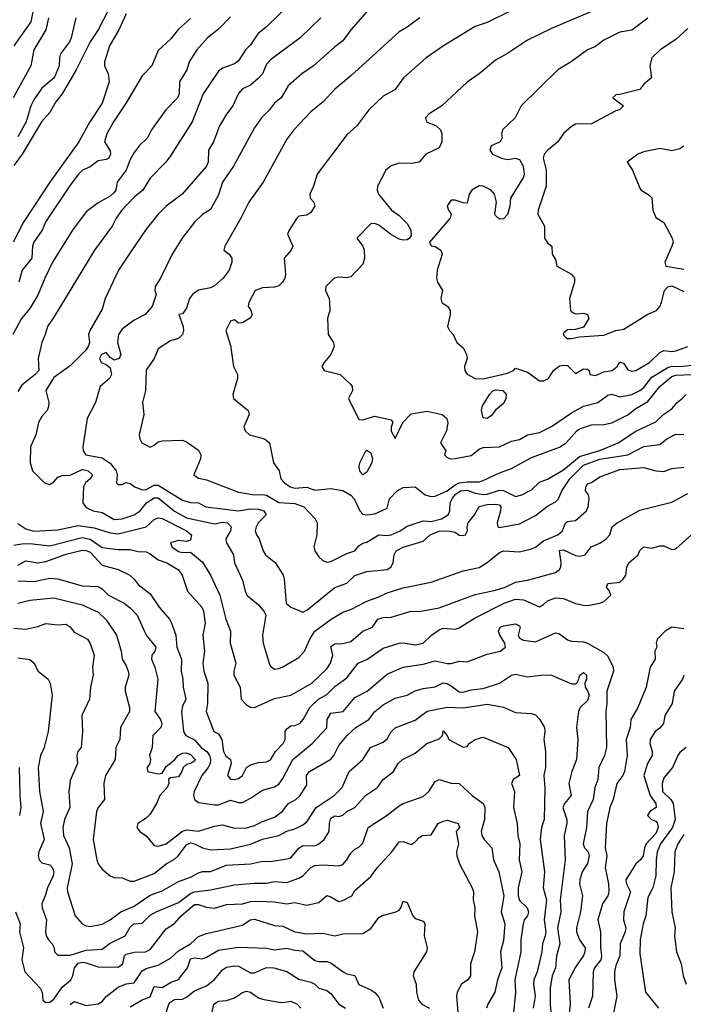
# Model space of a CAD drawing. Header units: metres. Extents: x -46681 to -43747, y -240911 to -237677.
# Tile 612 of 656: x -45547 to -45464, y -239416 to -239293. Entities that reach past the tile are written whole.
import ezdxf

# ---------------------------------------------------------------- set-up
doc = ezdxf.new("R2010")
doc.units = ezdxf.units.M
doc.layers.add('CONTOUR_INDEX', color=1, linetype='Continuous')
doc.layers.add('CONTOUR_INTER', color=3, linetype='Continuous')

msp = doc.modelspace()

# ---------------------------------------------------------------- linework, layer by layer
at = {"layer": 'CONTOUR_INDEX'}
for points, elevation in [([(-45511.38, -239289.52), (-45516.1, -239294.18), (-45517.21, -239295.02), (-45518.1, -239296.39), (-45518.74, -239297.02), (-45519.6, -239298.41), (-45520.1, -239298.76), (-45521.6, -239299.31), (-45522.1, -239299.67), (-45523.99, -239302.52), (-45525.4, -239306.02), (-45528.1, -239310.25), (-45528.68, -239311.02), (-45530.6, -239313.02), (-45531.54, -239314.52), (-45532.6, -239315.4), (-45534.14, -239317.02), (-45534.85, -239318.02), (-45535.35, -239319.02), (-45537.55, -239322.02), (-45542.6, -239330.38), (-45543.42, -239331.52), (-45543.68, -239332.52), (-45544.12, -239333.52), (-45544.55, -239335.52), (-45544.49, -239337.02), (-45544.93, -239337.52), (-45546.6, -239338.85), (-45547.1, -239339.65)], 90), ([(-45475.6, -239292.25), (-45480.6, -239294.35), (-45483.6, -239295.83), (-45486.1, -239297.5), (-45487.6, -239298.31), (-45489.6, -239300.02), (-45491.1, -239301.08), (-45494.28, -239304.02), (-45495.84, -239305.02), (-45496.29, -239305.52), (-45496.16, -239306.02), (-45494.99, -239306.52), (-45494.45, -239307.02), (-45494.27, -239307.52), (-45494.26, -239308.52), (-45494.6, -239309.25), (-45496.28, -239310.02), (-45497.1, -239311.03), (-45498.1, -239311.2), (-45499.6, -239311.15), (-45500.6, -239311.49), (-45501.25, -239312.02), (-45502.28, -239314.02), (-45502.34, -239314.52), (-45502.17, -239315.02), (-45500.56, -239317.02), (-45499.6, -239317.69), (-45498.6, -239318.68), (-45498.15, -239319.52), (-45498.1, -239320.17), (-45498.31, -239320.52), (-45498.6, -239320.71), (-45499.1, -239320.77), (-45499.6, -239320.63), (-45500.65, -239320.02), (-45502.1, -239318.89), (-45502.6, -239318.68), (-45503.1, -239318.74), (-45504.86, -239320.52), (-45504.1, -239321.52), (-45503.96, -239322.02), (-45503.92, -239323.02), (-45504.1, -239323.77), (-45505.6, -239325.32), (-45506.1, -239325.47), (-45507.1, -239325.39), (-45507.67, -239325.52), (-45508.71, -239326.52), (-45508.78, -239327.02), (-45508.3, -239328.02), (-45508.25, -239328.52), (-45508.23, -239329.52), (-45508.53, -239330.52), (-45508.43, -239332.52), (-45507.78, -239333.52), (-45507.67, -239334.02), (-45508.11, -239335.02), (-45508.95, -239336.02), (-45509.21, -239336.52), (-45508.94, -239337.02), (-45506.92, -239337.52), (-45505.6, -239338.78), (-45505.43, -239339.02), (-45505.41, -239339.52), (-45505.88, -239340.52), (-45504.6, -239343.11), (-45504.1, -239343.15), (-45502.6, -239342.72), (-45500.6, -239343.15), (-45500.36, -239343.52), (-45500.57, -239344.02), (-45500.6, -239344.57), (-45500.1, -239345.5), (-45499.12, -239343.52), (-45498.1, -239342.4), (-45496.1, -239342.09), (-45494.21, -239342.52), (-45493.63, -239343.02), (-45493.53, -239343.52), (-45493.7, -239344.52), (-45494.45, -239346.02), (-45493.79, -239347.02), (-45493.92, -239347.52), (-45493.6, -239347.85), (-45493.2, -239348.02), (-45492.6, -239347.99), (-45490.6, -239347.6), (-45489.6, -239346.83), (-45489.1, -239346.63), (-45487.1, -239346.54), (-45485.6, -239345.84), (-45484.6, -239345.61), (-45483.6, -239345.05), (-45482.1, -239344.74), (-45480.6, -239344.01), (-45478.1, -239342.31), (-45476.6, -239341.46), (-45474.83, -239341.02), (-45473.6, -239340.11), (-45473.1, -239339.98), (-45472.1, -239340.28), (-45470.6, -239340.01), (-45469.6, -239339.52), (-45469.1, -239339.12), (-45468.1, -239337.85), (-45466.1, -239336.63), (-45465.6, -239336.48), (-45464.49, -239336.52), (-45460.6, -239336.01)], 85), ([(-45539.89, -239293.02), (-45540.47, -239295.52), (-45540.67, -239296.02), (-45541.78, -239297.52), (-45541.92, -239298.02), (-45541.97, -239299.02), (-45542.57, -239300.52), (-45544.1, -239301.79), (-45545.1, -239303.25), (-45545.47, -239304.02), (-45546.06, -239306.02), (-45547.1, -239307.88)], 95), ([(-45487.87, -239339.52), (-45487.6, -239339.41), (-45486.66, -239339.52), (-45486.24, -239340.02), (-45486.31, -239340.52), (-45486.6, -239341.13), (-45487.6, -239341.96), (-45488.1, -239342.62), (-45488.6, -239342.99), (-45489.1, -239342.93), (-45489.32, -239342.02), (-45489.23, -239341.52), (-45488.31, -239340.02), (-45487.87, -239339.52)], 85), ([(-45547.1, -239356.1), (-45546.1, -239356.76), (-45545.1, -239357.07), (-45542.1, -239356.88), (-45539.6, -239356.35), (-45537.6, -239356.62), (-45535.6, -239357.26), (-45534.6, -239357.37), (-45531.1, -239356.53), (-45530.1, -239355.59), (-45529.6, -239355.39), (-45529.1, -239355.49), (-45526.08, -239357.02), (-45525.48, -239357.52), (-45525.6, -239358.18), (-45526.1, -239358.33), (-45527.1, -239358.23), (-45528.09, -239358.52), (-45527.91, -239359.02), (-45527.1, -239359.59), (-45526.6, -239359.72), (-45525.6, -239359.69), (-45524.1, -239360.92), (-45523.1, -239362.52), (-45521.94, -239365.02), (-45521.18, -239368.02), (-45520.6, -239369.52), (-45520.65, -239371.02), (-45519.92, -239373.52), (-45520.18, -239374.52), (-45520.17, -239375.02), (-45519.41, -239376.52), (-45519.26, -239378.02), (-45518.6, -239378.69), (-45518.1, -239378.98), (-45517.6, -239379.04), (-45515.1, -239377.93), (-45513.1, -239377.52), (-45510.46, -239376.02), (-45508.6, -239374.23), (-45508.13, -239373.52), (-45507.84, -239372.52), (-45508.1, -239371.44), (-45507.6, -239371.08), (-45506.6, -239371.07), (-45505.6, -239370.79), (-45504.12, -239369.52), (-45502.91, -239369.02), (-45502.26, -239368.02), (-45501.6, -239367.82), (-45500.6, -239367.79), (-45498.1, -239367.04), (-45497.1, -239367.07), (-45494.6, -239366.6), (-45490.1, -239364.94), (-45487.6, -239364.41), (-45486.37, -239364.02), (-45485.1, -239363.43), (-45483.6, -239363.17), (-45480.1, -239362.19), (-45479.6, -239361.83), (-45479.45, -239361.52), (-45479.4, -239361.02), (-45479.6, -239359.46), (-45479.1, -239359.36), (-45477.6, -239360.07), (-45477.1, -239360.16), (-45476.39, -239360.02), (-45475.66, -239359.02), (-45474.6, -239358.55), (-45473.81, -239358.02), (-45473.32, -239357.52), (-45473.04, -239356.52), (-45472.41, -239356.02), (-45469.6, -239354.44), (-45465.6, -239353.42), (-45463.6, -239352.36)], 90), ([(-45547.6, -239369.13), (-45546.1, -239369.27), (-45544.6, -239368.95), (-45543.6, -239368.57), (-45542.1, -239368.74), (-45541.1, -239368.65), (-45540.6, -239368.97), (-45540.1, -239369.65), (-45538.44, -239370.52), (-45538.1, -239371.07), (-45537.6, -239372.52), (-45537.81, -239374.02), (-45537.71, -239375.02), (-45538.05, -239376.52), (-45538.16, -239378.02), (-45539.14, -239380.02), (-45539.04, -239382.02), (-45539.21, -239384.02), (-45539.61, -239384.52), (-45539.77, -239385.02), (-45539.67, -239386.02), (-45540.6, -239388.15), (-45540.74, -239389.52), (-45540.62, -239391.52), (-45541.29, -239393.02), (-45541.51, -239394.02), (-45541.42, -239395.02), (-45540.7, -239396.52), (-45540.33, -239398.52), (-45540.94, -239401.52), (-45540.91, -239402.02), (-45539.95, -239405.02), (-45539.1, -239406.02), (-45538.6, -239406.28), (-45538.1, -239406.36), (-45536.6, -239406.06), (-45535.6, -239405.52), (-45534.26, -239404.52), (-45532.6, -239403.81), (-45530.6, -239402.46), (-45529.1, -239401.9), (-45527.1, -239400.74), (-45525.6, -239400.19), (-45524.6, -239399.64), (-45524.1, -239399.49), (-45523.1, -239399.47), (-45521.1, -239398.72), (-45518.1, -239398.53), (-45516.6, -239398.2), (-45515.6, -239398.25), (-45513.6, -239397.91), (-45513.1, -239397.77), (-45512.1, -239396.58), (-45511.6, -239396.26), (-45510.1, -239396.3), (-45509.6, -239396.06), (-45508.94, -239395.52), (-45508.32, -239394.52), (-45508.27, -239393.52), (-45508.1, -239392.86), (-45507.6, -239392.56), (-45507.1, -239392.63), (-45506.6, -239392.46), (-45506.1, -239392.01), (-45505.1, -239391.49), (-45503.79, -239390.02), (-45502.27, -239389.02), (-45501.56, -239388.02), (-45500.31, -239387.02), (-45499.69, -239386.02), (-45499.17, -239385.52), (-45497.6, -239384.74), (-45496.14, -239383.52), (-45494.6, -239382.93), (-45494.18, -239382.52), (-45494.1, -239381.93), (-45493.6, -239382.53), (-45493.41, -239383.02), (-45491.6, -239383.98), (-45491.1, -239383.9), (-45490.87, -239383.52), (-45490.1, -239383.02), (-45489.1, -239382.72), (-45486, -239384.02), (-45484.99, -239385.52), (-45484.6, -239387.52), (-45485.39, -239388.02), (-45485.6, -239388.52), (-45485.22, -239389.52), (-45485.34, -239391.52), (-45484.88, -239393.52), (-45484.8, -239395.02), (-45484.56, -239396.02), (-45484.63, -239398.02), (-45484.3, -239399.52), (-45484.76, -239401.52), (-45484.77, -239402.52), (-45484.6, -239403.09), (-45483.64, -239404.02), (-45483.48, -239404.52), (-45483.6, -239405), (-45483.99, -239405.52), (-45484.13, -239406.02), (-45484.44, -239408.02), (-45484.44, -239409.52), (-45485.17, -239413.02), (-45485.1, -239414.52), (-45485.38, -239417.52)], 95), ([(-45464.1, -239375.02), (-45464.29, -239375.52), (-45465.32, -239377.02), (-45465.58, -239378.52), (-45466.49, -239380.02), (-45466.65, -239381.02), (-45467.1, -239381.62), (-45467.7, -239382.02), (-45468.31, -239383.02), (-45468.36, -239383.52), (-45468.05, -239384.52), (-45468.04, -239385.02), (-45468.66, -239386.02), (-45469.09, -239387.52), (-45468.3, -239390.02), (-45467.61, -239391.02), (-45467.56, -239391.52), (-45468.35, -239392.02), (-45468.63, -239392.52), (-45468.16, -239393.02), (-45467.6, -239393.23), (-45467.38, -239393.52), (-45467.3, -239394.02), (-45467.6, -239394.74), (-45468.8, -239396.02), (-45469.02, -239396.52), (-45469.17, -239397.52), (-45469.51, -239398.02), (-45470.1, -239398.52), (-45471.32, -239400.52), (-45471.26, -239401.02), (-45470.74, -239402.02), (-45471.58, -239404.52), (-45471.65, -239405.52), (-45471.36, -239406.52), (-45471.44, -239407.02), (-45472.03, -239408.52), (-45472.07, -239410.02), (-45472.6, -239411.21), (-45472.76, -239412.02), (-45472.77, -239413.02), (-45472.47, -239415.02), (-45472.98, -239417.52)], 90), ([(-45528.6, -239417.06), (-45528.29, -239416.02), (-45528.1, -239415.78), (-45527.6, -239415.47), (-45526.6, -239415.4), (-45526.1, -239415.18), (-45525.1, -239414.36), (-45523.6, -239413.73), (-45522.6, -239412.94), (-45521.6, -239411.74), (-45521.1, -239411.41), (-45520.1, -239411.25), (-45519.6, -239411.29), (-45518.1, -239412.11), (-45517.6, -239412.14), (-45516.1, -239411.47), (-45515.21, -239411.52), (-45513.6, -239411.95), (-45512.1, -239412.91), (-45510.6, -239413.29), (-45510.1, -239413.55), (-45509.58, -239414.02), (-45508.6, -239414.34), (-45508.1, -239414.7), (-45507.1, -239416.04), (-45506.28, -239416.52)], 100)]:
    msp.add_lwpolyline(points, dxfattribs=dict(at, elevation=elevation))
at = {"layer": 'CONTOUR_INTER'}
for points, elevation in [([(-45545.06, -239291.52), (-45545.47, -239293.52), (-45547.6, -239296.52)], 97), ([(-45535.81, -239292.02), (-45537.1, -239294.52), (-45538.1, -239296.03), (-45539.83, -239299.52), (-45541.58, -239302.52), (-45542.35, -239303.52), (-45543.1, -239304.85), (-45544.15, -239306.02), (-45546.55, -239310.02), (-45547.6, -239311.47)], 94), ([(-45502.93, -239291.52), (-45505.6, -239294.52), (-45506.6, -239295.91), (-45507.6, -239296.65), (-45510.27, -239299.02), (-45511.72, -239300.02), (-45513.4, -239301.52), (-45514.31, -239303.02), (-45515.1, -239303.67), (-45515.74, -239304.52), (-45516.74, -239305.52), (-45517.6, -239306.74), (-45520.25, -239311.52), (-45521.59, -239313.52), (-45522.1, -239315.13), (-45523.1, -239316.95), (-45524.1, -239317.58), (-45525.08, -239318.52), (-45526.63, -239320.52), (-45527.86, -239322.52), (-45529.32, -239325.52), (-45530, -239326.52), (-45530.02, -239327.02), (-45529.87, -239327.52), (-45530.36, -239329.02), (-45531.25, -239330.02), (-45532.6, -239330.75), (-45534.1, -239331.86), (-45534.58, -239332.52), (-45534.7, -239333.52), (-45534.29, -239335.02), (-45534.48, -239335.52), (-45535.1, -239335.74), (-45535.6, -239335.38), (-45536.1, -239334.76), (-45536.69, -239335.02), (-45536.94, -239335.52), (-45536.74, -239336.02), (-45536.1, -239336.27), (-45535.6, -239336.68), (-45535.44, -239337.52), (-45535.69, -239338.02), (-45536.85, -239339.02), (-45537.42, -239341.02), (-45538.47, -239343.02), (-45539, -239346.52), (-45538.98, -239347.02), (-45538.64, -239347.52), (-45536.6, -239347.92), (-45535.6, -239348.57), (-45534.86, -239349.52), (-45534.72, -239350.02), (-45534.79, -239351.02), (-45534.6, -239351.25), (-45534.1, -239351.22), (-45533.6, -239350.99), (-45533.1, -239351.1), (-45532.54, -239351.52), (-45531.6, -239351.91), (-45531.1, -239351.86), (-45530.1, -239351.3), (-45529.6, -239351.31), (-45526.6, -239353.2), (-45525.6, -239353.49), (-45524.6, -239353.53), (-45523.66, -239354.02), (-45519.6, -239354.5), (-45518.1, -239354.26), (-45517.1, -239354.32), (-45516.43, -239354.52), (-45516.14, -239355.02), (-45517.1, -239355.98), (-45517.41, -239356.52), (-45517.53, -239357.02), (-45517.36, -239357.52), (-45517.04, -239358.02), (-45516.54, -239359.52), (-45516.24, -239360.02), (-45514.99, -239361.02), (-45514.06, -239362.52), (-45513.9, -239363.02), (-45513.65, -239366.02), (-45513.1, -239366.53), (-45511.6, -239367.17), (-45511.1, -239366.92), (-45507.6, -239364.08), (-45506.1, -239363.53), (-45505.1, -239362.58), (-45503.6, -239362.08), (-45501.1, -239361.82), (-45500.64, -239361.52), (-45500.33, -239361.02), (-45500.22, -239360.02), (-45499.94, -239359.52), (-45499.1, -239359.06), (-45496.6, -239358.31), (-45495.73, -239357.52), (-45494.6, -239357.06), (-45493.58, -239357.02), (-45492.6, -239357.18), (-45492.1, -239357.53), (-45491.6, -239357.61), (-45491.32, -239357.52), (-45491.05, -239357.02), (-45491.11, -239356.52), (-45490.99, -239356.02), (-45490.21, -239355.02), (-45489.6, -239353.98), (-45488.6, -239353.74), (-45487.6, -239353.67), (-45487.1, -239353.77), (-45486.93, -239354.02), (-45486.95, -239354.52), (-45487.37, -239356.02), (-45487.28, -239356.52), (-45487.1, -239356.6), (-45484.6, -239356.13), (-45482.6, -239355.1), (-45481.1, -239353.92), (-45480.1, -239353.4), (-45479.75, -239353.02), (-45479.32, -239352.02), (-45478.33, -239350.52), (-45476.6, -239348.84), (-45474.6, -239348.09), (-45471.1, -239347.52), (-45469.1, -239346.48), (-45467.1, -239346.23), (-45466.23, -239345.52), (-45465.1, -239344.94), (-45464.1, -239345.01)], 88), ([(-45485.6, -239292.14), (-45488.6, -239293.6), (-45490.1, -239294.1), (-45494.08, -239296.52), (-45496.21, -239298.02), (-45499.05, -239300.52), (-45500.14, -239302.02), (-45501.6, -239302.8), (-45503.35, -239304.52), (-45504.87, -239306.52), (-45506.1, -239307.61), (-45509.81, -239312.52), (-45510.26, -239314.02), (-45510.72, -239315.02), (-45510.67, -239315.52), (-45510.21, -239316.02), (-45510.1, -239316.52), (-45510.6, -239317.31), (-45511.1, -239317.63), (-45512.1, -239317.79), (-45512.33, -239318.02), (-45513.31, -239319.52), (-45513.49, -239320.02), (-45512.83, -239321.52), (-45513.03, -239322.02), (-45513.93, -239323.02), (-45513.76, -239325.02), (-45513.85, -239325.52), (-45514.12, -239326.02), (-45514.6, -239326.44), (-45515.1, -239326.63), (-45516.6, -239326.71), (-45517.54, -239327.02), (-45518.32, -239328.52), (-45518.41, -239329.02), (-45518.1, -239329.39), (-45517.91, -239330.02), (-45518.1, -239330.45), (-45519.1, -239331.09), (-45519.6, -239331.11), (-45520.1, -239330.68), (-45520.6, -239330.87), (-45521.17, -239332.02), (-45520.6, -239333.88), (-45520.21, -239336.52), (-45519.72, -239337.52), (-45519.73, -239338.02), (-45520.31, -239340.02), (-45520.25, -239340.52), (-45518.4, -239342.02), (-45518.27, -239342.52), (-45518.94, -239344.02), (-45518.76, -239344.52), (-45518.22, -239345.02), (-45516.35, -239345.52), (-45515.76, -239346.02), (-45515.23, -239348.52), (-45514.53, -239349.52), (-45514.33, -239350.52), (-45513.88, -239351.02), (-45513.18, -239351.52), (-45512.6, -239351.7), (-45511.1, -239351.58), (-45510.1, -239351.95), (-45508.1, -239351.72), (-45506.6, -239351.98), (-45505.6, -239352.55), (-45505.21, -239353.02), (-45504.48, -239354.52), (-45504.1, -239354.94), (-45503.6, -239355.01), (-45502.6, -239354.9), (-45501.1, -239354.17), (-45500.81, -239353.02), (-45499.82, -239352.02), (-45499.1, -239351.61), (-45497.6, -239351.51), (-45496.33, -239352.52), (-45495.6, -239352.71), (-45495.1, -239352.68), (-45493.6, -239352.04), (-45492.6, -239351.26), (-45492.1, -239351.04), (-45491.1, -239350.89), (-45489.6, -239350.88), (-45489.1, -239350.74), (-45487.1, -239349.79), (-45485.6, -239349.25), (-45483.1, -239347.88), (-45479.6, -239346.57), (-45478.79, -239346.02), (-45477.44, -239344.52), (-45477.1, -239344.3), (-45475.6, -239343.79), (-45474.1, -239343.74), (-45473.1, -239343.54), (-45471.1, -239342.54), (-45470.1, -239341.77), (-45468.6, -239340.89), (-45467.12, -239339.02), (-45465.6, -239337.75), (-45465.1, -239337.58), (-45463.1, -239337.52)], 86), ([(-45520.6, -239292.91), (-45522.1, -239294.46), (-45523.48, -239295.52), (-45524.78, -239297.02), (-45525.77, -239298.52), (-45526.03, -239299.52), (-45526.95, -239301.02), (-45527.02, -239302.52), (-45527.21, -239303.02), (-45528.66, -239304.52), (-45530.45, -239307.02), (-45530.94, -239308.02), (-45531.99, -239309.02), (-45532.6, -239309.82), (-45533.1, -239310.72), (-45533.6, -239312.02), (-45534.73, -239313.52), (-45534.9, -239314.52), (-45535.1, -239314.81), (-45535.6, -239315.29), (-45537.1, -239316.09), (-45538.6, -239317.25), (-45540.29, -239319.52), (-45542.78, -239323.52), (-45543.75, -239325.52), (-45544.6, -239327.64), (-45545.6, -239329.28), (-45546.64, -239330.52), (-45547.73, -239332.52)], 91), ([(-45533.62, -239292.52), (-45534.53, -239294.52), (-45535.68, -239296.52), (-45536.31, -239298.52), (-45536.29, -239299.02), (-45535.86, -239300.02), (-45535.74, -239301.02), (-45536.6, -239303.67), (-45538.13, -239306.02), (-45539.52, -239308.52), (-45543.1, -239313.55), (-45546.4, -239318.52), (-45547.69, -239321.02)], 93), ([(-45543.27, -239293.02), (-45543.63, -239294.52), (-45545.1, -239297.02), (-45545.5, -239299.02), (-45547.69, -239303.02)], 96), ([(-45525.6, -239293.13), (-45527.1, -239294.44), (-45528.1, -239295.68), (-45529.6, -239297.13), (-45530.42, -239299.02), (-45531.6, -239300.29), (-45533.6, -239303.62), (-45535.2, -239306.02), (-45536.02, -239307.52), (-45536.31, -239308.52), (-45535.6, -239309.62), (-45535.55, -239310.02), (-45535.76, -239310.52), (-45536.1, -239310.7), (-45537.1, -239310.87), (-45538.1, -239311.63), (-45539.03, -239312.02), (-45539.56, -239312.52), (-45540.6, -239313.91), (-45543.6, -239318.44), (-45544.06, -239319.52), (-45545.09, -239321.02), (-45545.29, -239321.52), (-45545.38, -239323.02), (-45546.56, -239324.52), (-45546.96, -239326.02)], 92), ([(-45509.35, -239293.02), (-45511.93, -239295.52), (-45515.6, -239298.26), (-45516.1, -239298.82), (-45516.62, -239300.02), (-45517.1, -239300.58), (-45518.1, -239301.45), (-45519.1, -239301.9), (-45519.6, -239302.47), (-45520.3, -239304.02), (-45521.1, -239305.04), (-45521.98, -239306.52), (-45522.71, -239308.52), (-45523.36, -239309.52), (-45523.4, -239311.02), (-45523.61, -239311.52), (-45526.62, -239315.02), (-45528.6, -239316.52), (-45529.63, -239317.52), (-45531.1, -239319.41), (-45533.24, -239322.52), (-45534.55, -239324.52), (-45536.24, -239328.02), (-45536.6, -239329.38), (-45538.15, -239332.02), (-45538.31, -239332.52), (-45538.19, -239333.52), (-45538.36, -239334.02), (-45538.69, -239334.52), (-45540.6, -239336.44), (-45542.6, -239337.9), (-45543.63, -239339.52), (-45543.23, -239341.02), (-45543.27, -239341.52), (-45543.43, -239342.02), (-45544.1, -239342.76), (-45544.52, -239343.52), (-45544.87, -239345.02), (-45545.54, -239346.52), (-45545.56, -239348.52), (-45545.28, -239349.52), (-45543.77, -239351.02), (-45543.1, -239351.24), (-45542.6, -239350.89), (-45542.1, -239350.32), (-45541.6, -239350.1), (-45540.6, -239350.07), (-45539.1, -239349.35), (-45538.34, -239349.52), (-45537.81, -239350.02), (-45538.08, -239350.52), (-45538.66, -239351.02), (-45538.93, -239351.52), (-45539.01, -239353.52), (-45538.6, -239354.1), (-45537.73, -239354.52), (-45536.6, -239354.72), (-45535.1, -239355.6), (-45534.1, -239355.53), (-45532.6, -239355.01), (-45531.86, -239354.52), (-45531.09, -239353.52), (-45530.1, -239352.91), (-45529.6, -239352.91), (-45527.6, -239354.54), (-45526.1, -239355.4), (-45522.6, -239356.15), (-45521.6, -239355.94), (-45520.98, -239356.02), (-45520.51, -239356.52), (-45520.6, -239357.02), (-45521.18, -239358.02), (-45521.1, -239358.52), (-45520.25, -239360.02), (-45520.09, -239361.02), (-45519.1, -239363.18), (-45518.78, -239364.52), (-45518.56, -239365.02), (-45517.1, -239366.23), (-45516.46, -239367.02), (-45516.22, -239367.52), (-45516.6, -239370.02), (-45516.55, -239371.02), (-45515.8, -239373.52), (-45515.6, -239373.87), (-45515.1, -239374.24), (-45514.6, -239374.19), (-45514.1, -239373.97), (-45512.1, -239372.79), (-45511.37, -239372.02), (-45510.73, -239370.52), (-45510.1, -239369.51), (-45508.06, -239368.02), (-45506.6, -239367.17), (-45505.6, -239366.8), (-45503.6, -239365.77), (-45502.1, -239365.26), (-45501.1, -239364.72), (-45499.1, -239364.13), (-45495.6, -239363.42), (-45491.6, -239362.01), (-45489.6, -239361.58), (-45488.6, -239360.96), (-45487.1, -239359.72), (-45486.6, -239359.5), (-45484.6, -239359.61), (-45483.1, -239359.27), (-45482.6, -239359.04), (-45481.6, -239358.24), (-45479.83, -239357.52), (-45479.24, -239357.02), (-45478.86, -239356.02), (-45478.6, -239355.83), (-45477.6, -239355.7), (-45476.25, -239354.52), (-45476.02, -239354.02), (-45475.91, -239353.02), (-45476.01, -239352.52), (-45476.38, -239352.02), (-45476.33, -239351.52), (-45476.1, -239351.13), (-45475.6, -239350.97), (-45474.6, -239350.29), (-45472.1, -239349.38), (-45469.1, -239349.12), (-45467.6, -239349.54), (-45466.6, -239349.59), (-45465.6, -239349.22), (-45464.1, -239349.05)], 89), ([(-45497, -239293.02), (-45498.6, -239294.19), (-45499.6, -239294.77), (-45505.6, -239300.28), (-45507.6, -239301.94), (-45509.07, -239303.52), (-45510.6, -239304.74), (-45512.7, -239307.02), (-45513.6, -239308.16), (-45516.53, -239313.52), (-45518.3, -239316.02), (-45519.3, -239318.02), (-45521.3, -239321.52), (-45521.45, -239322.02), (-45520.79, -239322.52), (-45520.44, -239323.02), (-45520.44, -239323.52), (-45520.77, -239324.52), (-45521.5, -239325.52), (-45522.6, -239326.44), (-45523.1, -239326.71), (-45524.6, -239326.99), (-45525.35, -239327.52), (-45525.7, -239328.02), (-45526.1, -239329.24), (-45526.6, -239329.93), (-45527.06, -239330.02), (-45526.51, -239331.52), (-45526.44, -239332.02), (-45526.57, -239332.52), (-45527.1, -239333.02), (-45528.1, -239333.3), (-45529.6, -239334.31), (-45530.11, -239335.52), (-45531.1, -239336.98), (-45531.2, -239339.52), (-45531.59, -239341.02), (-45531.4, -239342.52), (-45531.97, -239345.02), (-45531.92, -239345.52), (-45531.67, -239346.02), (-45530.6, -239346.56), (-45530.1, -239346.33), (-45529.6, -239345.91), (-45529.1, -239345.79), (-45526.6, -239345.69), (-45526.1, -239345.91), (-45524.6, -239346.96), (-45524.31, -239347.52), (-45524.34, -239348.02), (-45525.19, -239350.02), (-45524.6, -239350.46), (-45523.6, -239350.65), (-45519.6, -239352.2), (-45517.6, -239352.52), (-45516.6, -239352.46), (-45516.1, -239352.58), (-45514.6, -239353.49), (-45512.6, -239353.62), (-45511.47, -239354.02), (-45510.05, -239355.52), (-45509.82, -239356.02), (-45509.84, -239357.52), (-45510.23, -239359.02), (-45510.08, -239359.52), (-45509.6, -239360.24), (-45509.1, -239360.72), (-45508.6, -239360.9), (-45508.1, -239360.84), (-45506.1, -239359.85), (-45505.11, -239359.52), (-45504.6, -239358.9), (-45504.1, -239358.56), (-45503.6, -239358.44), (-45502.1, -239357.49), (-45501.1, -239357.59), (-45500.6, -239357.49), (-45499.45, -239357.02), (-45498.6, -239356.41), (-45496.6, -239355.75), (-45495.6, -239355.83), (-45494.32, -239355.52), (-45493.47, -239355.02), (-45493.29, -239354.52), (-45493.21, -239353.52), (-45492.99, -239353.02), (-45492.6, -239352.48), (-45491.94, -239352.02), (-45491.1, -239351.92), (-45490.1, -239352.3), (-45489.1, -239352.46), (-45488.6, -239352.43), (-45487.1, -239351.92), (-45486.6, -239352), (-45485.1, -239352.73), (-45484.29, -239352.52), (-45483.1, -239351.89), (-45482.1, -239350.92), (-45481.1, -239350.56), (-45479.1, -239349.41), (-45477.1, -239347.76), (-45474.6, -239346.99), (-45472.29, -239346.02), (-45470.1, -239344.57), (-45467.6, -239343.43), (-45466.6, -239342.45), (-45465.6, -239341.79), (-45464.95, -239341.02), (-45464.32, -239340.52), (-45463.84, -239340.02)], 87), ([(-45468.6, -239293.1), (-45470.6, -239294.58), (-45472.1, -239294.81), (-45474.1, -239295.81), (-45475.1, -239296.62), (-45476.13, -239297.02), (-45478.15, -239298.52), (-45479.81, -239299.52), (-45484.39, -239304.02), (-45485.15, -239305.52), (-45486.71, -239307.02), (-45486.83, -239307.52), (-45486.77, -239308.02), (-45486.99, -239308.52), (-45488.12, -239309.02), (-45488.27, -239309.52), (-45487.94, -239310.02), (-45486.82, -239310.52), (-45486.1, -239310.69), (-45485.1, -239310.53), (-45484.6, -239310.7), (-45484.12, -239311.52), (-45484.01, -239312.52), (-45484.1, -239312.91), (-45485.71, -239315.52), (-45485.81, -239316.52), (-45486.1, -239317.57), (-45486.6, -239318.09), (-45487.1, -239318.13), (-45487.6, -239317.67), (-45487.68, -239317.52), (-45487.44, -239316.02), (-45487.7, -239315.02), (-45488.11, -239314.52), (-45489.1, -239314.04), (-45489.6, -239314), (-45490.53, -239314.52), (-45490.86, -239315.02), (-45491.1, -239316.13), (-45491.6, -239316.12), (-45492.6, -239315.77), (-45493.1, -239315.78), (-45493.6, -239316.5), (-45493.45, -239317.02), (-45493.09, -239317.52), (-45493.22, -239318.02), (-45495.8, -239321.02), (-45495.6, -239321.45), (-45495.1, -239321.57), (-45494.38, -239322.02), (-45494.22, -239322.52), (-45494.83, -239324.52), (-45494.94, -239325.52), (-45494.8, -239326.02), (-45494.17, -239327.02), (-45494.39, -239328.02), (-45494.27, -239328.52), (-45493.52, -239329.02), (-45493.25, -239329.52), (-45493.24, -239330.02), (-45493.55, -239331.52), (-45493.3, -239332.02), (-45492.84, -239332.52), (-45492.39, -239333.52), (-45491.6, -239334.19), (-45491.18, -239335.02), (-45491.12, -239335.52), (-45491.43, -239336.52), (-45491.41, -239337.02), (-45491.1, -239337.46), (-45490.1, -239338.01), (-45489.1, -239338.04), (-45486.1, -239337.34), (-45485.35, -239337.02), (-45485.1, -239336.71), (-45483.6, -239337.22), (-45482.1, -239338.31), (-45481.6, -239338.32), (-45480.97, -239338.02), (-45480.36, -239337.02), (-45479.6, -239336.43), (-45479.1, -239336.34), (-45478.6, -239336.41), (-45477.6, -239337.38), (-45476.6, -239336.8), (-45476.1, -239336.85), (-45475.93, -239337.02), (-45475.83, -239337.52), (-45475.1, -239337.65), (-45474.1, -239337.18), (-45473.06, -239337.02), (-45472.43, -239336.52), (-45472.1, -239335.92), (-45471.6, -239336.14), (-45471.1, -239336.93), (-45470.6, -239337.1), (-45470.1, -239337), (-45468.39, -239336.02), (-45467.1, -239334.76), (-45466.6, -239334.53), (-45465.6, -239334.63), (-45465.1, -239334.55), (-45463.6, -239334.04)], 84), ([(-45463.6, -239294.38), (-45465.1, -239295.76), (-45467.05, -239297.02), (-45468.11, -239298.02), (-45468.33, -239299.02), (-45468.13, -239300.52), (-45469.1, -239301.32), (-45469.6, -239301.97), (-45472.1, -239302.61), (-45472.6, -239302.62), (-45472.98, -239303.02), (-45471.64, -239304.02), (-45472.14, -239304.52), (-45472.6, -239304.65), (-45475.6, -239306.26), (-45477.6, -239306.31), (-45478.1, -239306.58), (-45479.1, -239307.46), (-45479.8, -239308.52), (-45481.07, -239309.52), (-45481.51, -239310.02), (-45481.64, -239310.52), (-45481.26, -239312.02), (-45481.25, -239314.02), (-45482.27, -239317.02), (-45482.29, -239317.52), (-45481.46, -239319.02), (-45481.49, -239320.52), (-45481.1, -239321.09), (-45480.57, -239321.52), (-45480.52, -239322.52), (-45480.1, -239323.17), (-45479.92, -239324.02), (-45478.1, -239325), (-45477.73, -239325.52), (-45477.73, -239326.02), (-45478.38, -239328.02), (-45478.22, -239329.52), (-45478.1, -239329.71), (-45477.6, -239329.96), (-45476.6, -239329.85), (-45476.1, -239330.02), (-45475.94, -239330.52), (-45476.6, -239331.61), (-45477.6, -239331.91), (-45478.6, -239331.95), (-45479.1, -239332.38), (-45479.1, -239332.61), (-45478.68, -239333.02), (-45478.1, -239333.04), (-45477.1, -239332.81), (-45474.1, -239332.61), (-45472.6, -239332.03), (-45471.6, -239331.86), (-45468.6, -239329.98), (-45467.5, -239329.52), (-45467.09, -239329.02), (-45466.88, -239328.52), (-45466.52, -239327.02), (-45466.1, -239326.58), (-45465.6, -239326.44), (-45464.1, -239327.15)], 83), ([(-45464.1, -239309.04), (-45464.6, -239309.39), (-45465.6, -239309.64), (-45467.1, -239309.35), (-45469.1, -239309.76), (-45469.84, -239310.02), (-45471.19, -239311.02), (-45470.5, -239312.02), (-45469.6, -239314.26), (-45469.41, -239314.52), (-45468.58, -239315.02), (-45468.1, -239315.5), (-45467.96, -239317.02), (-45467.6, -239317.94), (-45466.6, -239318.57), (-45465.56, -239320.52), (-45465.45, -239321.02), (-45465.59, -239321.52), (-45466.49, -239323.52), (-45466.34, -239324.02), (-45464.1, -239324.39)], 82), ([(-45503.72, -239347.02), (-45503.6, -239346.93), (-45503.1, -239347.28), (-45502.91, -239348.02), (-45502.98, -239348.52), (-45503.6, -239349.7), (-45504.1, -239350.01), (-45504.49, -239349.52), (-45504.58, -239349.02), (-45504.49, -239348.52), (-45503.72, -239347.02)], 86), ([(-45547.6, -239358.81), (-45546.6, -239358.65), (-45545.6, -239358.58), (-45543.1, -239358.88), (-45539.1, -239357.85), (-45538.1, -239358.05), (-45536.6, -239359.08), (-45534.6, -239359.35), (-45533.1, -239359.32), (-45532.1, -239359.57), (-45531.1, -239359.64), (-45530.6, -239359.87), (-45529.6, -239360.62), (-45528.53, -239361.02), (-45527.1, -239361.87), (-45526.64, -239362.52), (-45525.95, -239364.52), (-45524.16, -239366.52), (-45523.97, -239367.02), (-45523.78, -239368.52), (-45524.04, -239370.02), (-45523.85, -239372.02), (-45524.05, -239373.52), (-45523.91, -239374.52), (-45523.41, -239376.02), (-45523.47, -239378.52), (-45523.64, -239379.52), (-45522.67, -239382.02), (-45522.1, -239382.34), (-45521.7, -239383.02), (-45521.46, -239384.52), (-45521.22, -239385.02), (-45520.61, -239385.52), (-45520.52, -239386.02), (-45520.97, -239387.52), (-45520.6, -239387.96), (-45520.1, -239388), (-45519.6, -239387.9), (-45519.12, -239387.52), (-45518.62, -239386.52), (-45518.1, -239386.17), (-45517.1, -239385.88), (-45516.1, -239385.82), (-45515.6, -239385.55), (-45515.01, -239384.52), (-45514.02, -239383.52), (-45513.8, -239383.02), (-45513.78, -239382.02), (-45513.6, -239381.7), (-45513.1, -239381.34), (-45512.6, -239381.28), (-45511.97, -239381.02), (-45511.55, -239380.52), (-45510.71, -239379.02), (-45509.65, -239378.02), (-45508.6, -239377.41), (-45507.6, -239376.44), (-45506.1, -239375.36), (-45504.7, -239373.52), (-45503.6, -239373.05), (-45501.6, -239371.63), (-45499.6, -239371.02), (-45499.1, -239370.97), (-45497.6, -239371.22), (-45496.6, -239371.03), (-45495.56, -239370.02), (-45494.6, -239369.37), (-45494.1, -239369.16), (-45492.6, -239369.26), (-45492.1, -239369.09), (-45490.1, -239367.84), (-45486.52, -239366.02), (-45485.1, -239365.54), (-45484.1, -239365.63), (-45482.1, -239366.48), (-45481.6, -239366.21), (-45481.1, -239365.74), (-45480.1, -239365.38), (-45479.1, -239365.46), (-45477.6, -239366.08), (-45476.6, -239366.27), (-45476.1, -239366.3), (-45474.57, -239366.02), (-45474.1, -239365.81), (-45473.23, -239365.02), (-45473.37, -239364.52), (-45473.74, -239364.02), (-45473.6, -239363.56), (-45472.1, -239363.4), (-45471.66, -239363.02), (-45471.33, -239362.52), (-45471.2, -239361.52), (-45470.95, -239361.02), (-45469.79, -239360.02), (-45469.6, -239359.46), (-45469.12, -239359.02), (-45468.1, -239359.18), (-45467.1, -239358.87), (-45466.6, -239358.89), (-45465.6, -239359.33), (-45465.1, -239359.25), (-45463.1, -239357.45)], 91), ([(-45547.1, -239361.27), (-45546.1, -239360.74), (-45544.6, -239361), (-45543.6, -239360.84), (-45541.1, -239359.9), (-45539.1, -239359.43), (-45538.6, -239359.45), (-45538.1, -239359.67), (-45536.6, -239361.29), (-45534.6, -239361.83), (-45533.16, -239362.52), (-45532.6, -239363.02), (-45532.1, -239363.72), (-45530.6, -239364.87), (-45529.49, -239366.52), (-45528.19, -239368.02), (-45527.96, -239368.52), (-45527.41, -239370.02), (-45527.31, -239371.52), (-45526.73, -239373.02), (-45526.76, -239374.52), (-45526.56, -239375.52), (-45526.52, -239376.52), (-45526.18, -239378.02), (-45526.6, -239378.86), (-45526.7, -239379.52), (-45526.48, -239382.02), (-45526.15, -239382.52), (-45525.1, -239383.09), (-45524.27, -239384.02), (-45523.54, -239384.52), (-45523.23, -239385.02), (-45523.11, -239385.52), (-45523.13, -239386.02), (-45523.37, -239386.52), (-45524.19, -239387.52), (-45525.14, -239389.52), (-45525.23, -239390.02), (-45525.08, -239390.52), (-45524.6, -239390.9), (-45522.6, -239391.17), (-45522.1, -239391.16), (-45520.6, -239390.61), (-45519.6, -239390.88), (-45519.1, -239390.87), (-45518.1, -239390.36), (-45516.6, -239389.33), (-45515.1, -239388.93), (-45514.6, -239388.6), (-45514.1, -239387.9), (-45512.84, -239385.52), (-45510.44, -239383.52), (-45508.6, -239381.57), (-45508.55, -239380.52), (-45508.1, -239379.75), (-45506.56, -239379.52), (-45505.1, -239377.81), (-45503.57, -239377.02), (-45501.1, -239374.88), (-45499.1, -239374), (-45496.6, -239373.62), (-45495.1, -239373.21), (-45493.6, -239373.55), (-45493.1, -239373.56), (-45492.1, -239373.28), (-45491.1, -239373.33), (-45488.6, -239372.37), (-45487, -239372.02), (-45486.35, -239371.52), (-45486.42, -239371.02), (-45487.04, -239370.02), (-45487.19, -239369.52), (-45486.98, -239369.02), (-45486.6, -239368.85), (-45485.1, -239368.59), (-45484.6, -239368.85), (-45484.51, -239369.02), (-45484.76, -239370.02), (-45484.6, -239370.39), (-45484.1, -239370.63), (-45482.6, -239370.85), (-45480.1, -239369.74), (-45479.6, -239369.86), (-45478.6, -239370.62), (-45478.1, -239370.77), (-45476.6, -239370.84), (-45476.1, -239371), (-45474.1, -239372.2), (-45473.6, -239372.63), (-45472.91, -239374.02), (-45472.89, -239374.52), (-45473.7, -239377.02), (-45473.7, -239378.52), (-45473.85, -239379.52), (-45473.73, -239384.02), (-45473.98, -239385.02), (-45474.69, -239386.52), (-45474.84, -239388.02), (-45475.21, -239389.02), (-45475.41, -239390.52), (-45476.11, -239392.02), (-45476.26, -239394.02), (-45476.67, -239396.02), (-45476.49, -239396.52), (-45476.05, -239397.02), (-45475.9, -239397.52), (-45476.1, -239398.5), (-45476.77, -239399.52), (-45477.08, -239400.52), (-45477.1, -239401.02), (-45476.73, -239402.52), (-45476.98, -239404.52), (-45477.49, -239406.52), (-45477.49, -239407.02), (-45477.11, -239408.02), (-45476.42, -239409.02), (-45476.43, -239409.52), (-45476.6, -239409.98), (-45477.6, -239411.41), (-45478.45, -239413.02), (-45478.26, -239416.02), (-45478.46, -239417.52)], 92), ([(-45547.1, -239363.26), (-45545.1, -239363.32), (-45543.1, -239362.92), (-45542.1, -239362.98), (-45539.1, -239363.85), (-45537.1, -239363.93), (-45536.6, -239364.24), (-45535.81, -239365.02), (-45533.85, -239366.02), (-45533.1, -239366.6), (-45532.25, -239367.52), (-45531.12, -239370.02), (-45529.89, -239371.52), (-45530.04, -239372.02), (-45530.39, -239372.52), (-45530.45, -239373.02), (-45530.02, -239374.02), (-45529.66, -239375.52), (-45530.03, -239379.52), (-45529.33, -239380.52), (-45529.18, -239381.02), (-45529.28, -239381.52), (-45530.29, -239382.52), (-45530.36, -239384.02), (-45530.71, -239385.02), (-45530.56, -239385.52), (-45530.64, -239386.02), (-45530.97, -239386.52), (-45530.93, -239387.02), (-45529.6, -239387.33), (-45529.1, -239387.24), (-45528.6, -239386.38), (-45527.6, -239385.58), (-45527.12, -239385.02), (-45526.6, -239384.75), (-45526.1, -239384.69), (-45525.6, -239384.91), (-45525, -239385.52), (-45525.1, -239385.72), (-45525.58, -239386.02), (-45526.1, -239386.14), (-45526.49, -239386.52), (-45526.65, -239387.02), (-45527.1, -239387.68), (-45528.1, -239387.83), (-45528.31, -239388.02), (-45528.29, -239388.52), (-45528.49, -239389.02), (-45529.39, -239390.02), (-45529.81, -239391.02), (-45530.6, -239392.33), (-45531.1, -239392.83), (-45532.16, -239393.52), (-45532.29, -239394.02), (-45531.92, -239394.52), (-45531.1, -239395.05), (-45530.1, -239396.24), (-45529.6, -239396.34), (-45528.6, -239396.06), (-45526.6, -239394.48), (-45526.1, -239394.28), (-45524.6, -239394.48), (-45522.6, -239393.83), (-45521.6, -239393.66), (-45520.1, -239394.08), (-45518.6, -239394.04), (-45517.6, -239393.75), (-45516.6, -239393.25), (-45515.1, -239392.73), (-45514.18, -239392.02), (-45513.37, -239391.02), (-45512.46, -239390.52), (-45511.94, -239390.02), (-45511.1, -239388.7), (-45511.14, -239387.52), (-45510.77, -239387.02), (-45508.1, -239385.47), (-45507.71, -239385.02), (-45507.1, -239383.76), (-45506.08, -239382.52), (-45504.98, -239381.52), (-45503.35, -239380.52), (-45502.61, -239379.52), (-45501.6, -239378.71), (-45500.1, -239377.87), (-45498.6, -239377.52), (-45497.6, -239376.96), (-45496.6, -239376.65), (-45495.1, -239376.46), (-45494.1, -239375.96), (-45493.6, -239376.04), (-45493.1, -239376.32), (-45492.1, -239377.1), (-45491.6, -239377.12), (-45490.6, -239376.84), (-45489.1, -239376.67), (-45487.1, -239375.99), (-45485.6, -239375.02), (-45485.1, -239374.9), (-45483.6, -239375.23), (-45481.6, -239374.96), (-45480.6, -239374.99), (-45478.1, -239376.09), (-45477.6, -239376.09), (-45477.43, -239376.02), (-45477.18, -239375.52), (-45477.06, -239375.02), (-45476.6, -239374.67), (-45476.23, -239375.02), (-45476.23, -239375.52), (-45476.44, -239376.02), (-45476.41, -239376.52), (-45476.1, -239376.95), (-45475.92, -239377.52), (-45476.1, -239378.16), (-45477.03, -239379.02), (-45477.25, -239379.52), (-45477.5, -239381.52), (-45477.32, -239383.02), (-45477.47, -239385.52), (-45478.07, -239387.02), (-45478.46, -239388.52), (-45478.16, -239390.02), (-45478.97, -239391.02), (-45479.19, -239391.52), (-45478.7, -239393.02), (-45478.69, -239393.52), (-45479.04, -239395.02), (-45478.9, -239398.02), (-45479.52, -239403.02), (-45479.42, -239404.52), (-45479.84, -239406.52), (-45479.58, -239408.52), (-45479.97, -239410.02), (-45480.1, -239411.52), (-45480.5, -239412.52), (-45480.76, -239414.02), (-45480.76, -239416.02), (-45480.56, -239418.52)], 93), ([(-45547.1, -239366.03), (-45545.6, -239365.67), (-45542.6, -239365.35), (-45539.1, -239366.24), (-45537.1, -239367.16), (-45536.1, -239368.09), (-45534.79, -239370.02), (-45534.22, -239372.02), (-45534.12, -239373.02), (-45533.6, -239373.86), (-45533.35, -239374.52), (-45533.29, -239375.02), (-45533.74, -239376.52), (-45533.73, -239377.02), (-45533.2, -239379.02), (-45533.2, -239379.52), (-45534.33, -239381.52), (-45534.39, -239383.02), (-45534.89, -239384.02), (-45534.97, -239385.52), (-45536.19, -239387.52), (-45536.38, -239388.52), (-45536.32, -239390.52), (-45537.1, -239391.5), (-45537.29, -239392.02), (-45537.7, -239395.52), (-45537.27, -239398.02), (-45537.1, -239398.53), (-45536.6, -239399.21), (-45535.6, -239400.02), (-45535.1, -239400.25), (-45534.1, -239400.29), (-45533.1, -239400.68), (-45532.6, -239400.68), (-45530.1, -239399.73), (-45528.6, -239398.53), (-45527.6, -239397.96), (-45527.12, -239397.52), (-45526.1, -239396.16), (-45525.6, -239395.91), (-45525.1, -239396.04), (-45524.1, -239396.55), (-45523.1, -239396.8), (-45520.6, -239396.66), (-45518.1, -239396.08), (-45516.6, -239395.46), (-45514.6, -239395), (-45513.6, -239394.47), (-45512.6, -239394.17), (-45511.6, -239393.69), (-45511.1, -239393.28), (-45509.93, -239391.52), (-45507.7, -239390.02), (-45506.7, -239389.02), (-45505.8, -239387.02), (-45504.1, -239385.52), (-45503.14, -239384.02), (-45501.6, -239383.35), (-45501.1, -239382.93), (-45500.6, -239382.08), (-45500.1, -239381.59), (-45497.6, -239380.62), (-45496.1, -239379.5), (-45493.6, -239378.98), (-45491.6, -239379.08), (-45488.6, -239378.63), (-45486.6, -239378.99), (-45485.1, -239379.68), (-45483.1, -239379.78), (-45482.6, -239379.97), (-45482.1, -239380.5), (-45481.49, -239381.52), (-45481.43, -239382.02), (-45481.56, -239383.02), (-45481.36, -239384.52), (-45481.35, -239386.52), (-45481.54, -239387.52), (-45481.42, -239389.02), (-45481.52, -239393.02), (-45481.83, -239394.02), (-45482.02, -239395.52), (-45481.47, -239399.52), (-45481.66, -239401.52), (-45481.21, -239403.02), (-45481.52, -239405.52), (-45481.33, -239407.02), (-45481.38, -239407.52), (-45481.74, -239408.52), (-45481.82, -239409.52), (-45482.37, -239412.02), (-45482.8, -239413.02), (-45482.84, -239413.52), (-45482.64, -239415.02), (-45482.89, -239416.52)], 94), ([(-45464.1, -239369.21), (-45465.6, -239369.03), (-45466.42, -239369.52), (-45467.44, -239370.52), (-45467.56, -239371.02), (-45467.48, -239371.52), (-45467.72, -239372.02), (-45467.69, -239373.02), (-45468.32, -239374.02), (-45468.81, -239376.52), (-45469.85, -239379.02), (-45470.71, -239380.52), (-45470.82, -239381.52), (-45471.3, -239383.02), (-45471.16, -239385.02), (-45471.52, -239387.02), (-45471.73, -239387.52), (-45472.47, -239388.52), (-45472.9, -239390.52), (-45473.35, -239391.52), (-45473.73, -239393.52), (-45473.91, -239396.52), (-45473.69, -239397.52), (-45473.9, -239399.02), (-45473.48, -239401.02), (-45473.46, -239402.02), (-45473.6, -239402.52), (-45474.23, -239403.52), (-45474.83, -239405.52), (-45474.51, -239407.02), (-45474.5, -239409.02), (-45474.37, -239410.02), (-45474.46, -239410.52), (-45475.24, -239411.52), (-45475.42, -239412.02), (-45475.49, -239415.02), (-45476.01, -239416.52)], 91), ([(-45547.1, -239372.84), (-45545.6, -239373.05), (-45545.1, -239373.46), (-45544.56, -239374.52), (-45543.33, -239375.52), (-45543.07, -239376.02), (-45542.81, -239377.52), (-45543.32, -239382.02), (-45543.84, -239384.02), (-45544.29, -239385.02), (-45544.55, -239386.52), (-45544.4, -239389.52), (-45543.94, -239392.02), (-45544.26, -239393.52), (-45543.81, -239395.52), (-45544.48, -239397.02), (-45544.55, -239397.52), (-45544.45, -239398.02), (-45544.1, -239398.41), (-45543.1, -239398.67), (-45542.77, -239399.02), (-45542.63, -239399.52), (-45542.72, -239400.02), (-45543.42, -239401.52), (-45543.68, -239402.52), (-45544.13, -239403.52), (-45544.09, -239404.02), (-45543.55, -239405.52), (-45543.67, -239407.02), (-45543.56, -239407.52), (-45543.3, -239408.02), (-45542.83, -239408.52), (-45542.58, -239409.02), (-45542.52, -239409.52), (-45542.1, -239409.91), (-45540.6, -239409.92), (-45538.6, -239409.28), (-45536.6, -239409.17), (-45535.6, -239408.42), (-45533.75, -239407.52), (-45533.1, -239406.42), (-45532.65, -239406.02), (-45531.6, -239405.94), (-45530.6, -239404.93), (-45529.88, -239404.52), (-45527.1, -239403.37), (-45525.6, -239402.22), (-45525.1, -239402.03), (-45523.1, -239401.79), (-45520.1, -239401.16), (-45517.6, -239400.93), (-45516.1, -239400.95), (-45515.1, -239400.75), (-45513.6, -239400.85), (-45512.1, -239400.34), (-45511.57, -239400.02), (-45510.63, -239399.02), (-45510.1, -239398.75), (-45509.1, -239398.66), (-45507.1, -239398.77), (-45506.6, -239398.61), (-45506.1, -239398.05), (-45505.6, -239397.19), (-45505.1, -239396.71), (-45504.6, -239396.47), (-45504.1, -239395.95), (-45503.44, -239394.02), (-45501.1, -239392.46), (-45499.6, -239391.29), (-45499.1, -239391), (-45496.6, -239390.13), (-45495.87, -239389.52), (-45495.1, -239388.26), (-45494.6, -239388.02), (-45493.1, -239388.48), (-45492.1, -239388.52), (-45490.48, -239390.02), (-45489.11, -239391.02), (-45488.89, -239391.52), (-45488.97, -239393.02), (-45489.36, -239394.52), (-45489.28, -239395.02), (-45489.01, -239395.52), (-45488.05, -239396.52), (-45487.83, -239398.02), (-45487.16, -239399.52), (-45486.56, -239402.52), (-45486.87, -239404.52), (-45486.43, -239406.02), (-45486.6, -239408.09), (-45486.95, -239409.52), (-45486.8, -239411.52), (-45487.32, -239413.02), (-45487.67, -239414.52), (-45488.53, -239416.02), (-45488.69, -239416.52)], 96), ([(-45463.81, -239384.02), (-45464.6, -239384.65), (-45464.85, -239385.02), (-45465.51, -239386.52), (-45466.6, -239387.81), (-45466.81, -239388.52), (-45466.77, -239389.52), (-45465.74, -239390.52), (-45465.45, -239391.02), (-45465.18, -239393.02), (-45465.52, -239394.02), (-45467, -239396.02), (-45467.43, -239397.02), (-45467.57, -239398.02), (-45467.6, -239400.02), (-45467.98, -239401.52), (-45468.6, -239402.75), (-45468.84, -239405.02), (-45469.18, -239406.02), (-45469.56, -239408.02), (-45469.6, -239409.76), (-45468.89, -239414.52), (-45467.25, -239416.52)], 89), ([(-45546.94, -239386.52), (-45546.87, -239390.02), (-45546.72, -239391.52), (-45546.88, -239392.52)], 97), ([(-45547.4, -239404.52), (-45546.81, -239406.02), (-45546.91, -239407.02), (-45546.38, -239409.02), (-45546.59, -239410.52), (-45546.24, -239412.02), (-45544.31, -239414.02), (-45544.06, -239414.52), (-45543.99, -239415.52), (-45543.6, -239415.82), (-45543.1, -239415.77), (-45542.6, -239415.42), (-45541.6, -239413.91), (-45540.5, -239413.02), (-45540.24, -239412.52), (-45540.04, -239411.52), (-45539.6, -239410.91), (-45539.1, -239410.79), (-45538.6, -239410.88), (-45537.1, -239411.39), (-45534.6, -239411.43), (-45534, -239411.02), (-45533.83, -239410.02), (-45533.6, -239409.79), (-45532.6, -239409.57), (-45531.21, -239409.52), (-45530.6, -239409.2), (-45528.6, -239406.64), (-45527.6, -239405.98), (-45526.74, -239405.02), (-45525.1, -239403.6), (-45524.6, -239403.59), (-45523.6, -239403.94), (-45522.6, -239404.07), (-45521.1, -239403.61), (-45519.1, -239403.51), (-45518.1, -239403.25), (-45517.1, -239403.17), (-45515.1, -239403.28), (-45513.6, -239403.54), (-45512.6, -239403.35), (-45511.1, -239403.69), (-45509.6, -239403.34), (-45508.6, -239402.47), (-45508.1, -239402.63), (-45507.1, -239403.25), (-45506.6, -239403.12), (-45505.5, -239402.52), (-45505.1, -239401.88), (-45503.1, -239400.1), (-45502.34, -239399.02), (-45500.49, -239397.02), (-45499.6, -239395.81), (-45499.1, -239395.76), (-45498.1, -239396.14), (-45497.6, -239395.81), (-45497.1, -239395.24), (-45496.67, -239395.02), (-45495.6, -239394.93), (-45494.73, -239393.52), (-45494.1, -239393.22), (-45493.6, -239393.09), (-45492.23, -239393.52), (-45492.08, -239394.02), (-45492.47, -239394.52), (-45492.2, -239396.02), (-45492.44, -239397.02), (-45492.4, -239397.52), (-45492.08, -239398.52), (-45490.47, -239401.52), (-45490.34, -239402.02), (-45490.37, -239403.02), (-45490.16, -239404.02), (-45490.2, -239405.02), (-45489.84, -239407.02), (-45490.2, -239409.52), (-45490.7, -239411.02), (-45490.69, -239412.52), (-45491.04, -239413.02), (-45491.8, -239413.52), (-45492.34, -239414.52), (-45492.44, -239415.02), (-45492.27, -239417.02)], 97), ([(-45464.1, -239394.88), (-45464.88, -239396.02), (-45465.24, -239397.02), (-45465.33, -239399.52), (-45465.74, -239401.52), (-45465.59, -239404.52), (-45465.21, -239406.52), (-45465.26, -239407.52), (-45465.01, -239409.52), (-45464.46, -239411.02), (-45464.2, -239412.52), (-45463.83, -239413.52)], 88), ([(-45540.6, -239416.07), (-45540.1, -239415.71), (-45538.6, -239416.19), (-45537.1, -239416.01), (-45536.6, -239415.71), (-45536.1, -239415.08), (-45534.6, -239413.93), (-45533.6, -239413.5), (-45532.6, -239413.37), (-45531.6, -239411.86), (-45531.1, -239411.59), (-45529.6, -239411.19), (-45528.1, -239410.3), (-45527.1, -239409.38), (-45525.6, -239408.51), (-45524.6, -239407.61), (-45523.6, -239407.22), (-45519.1, -239406.19), (-45518.16, -239405.52), (-45517.6, -239405.45), (-45515.1, -239406.21), (-45514.1, -239406.32), (-45512.6, -239407), (-45511.1, -239407.28), (-45509.1, -239407.16), (-45507.6, -239407.53), (-45506.6, -239407.28), (-45504.1, -239407.21), (-45503.1, -239406.58), (-45502.1, -239405.23), (-45501.8, -239405.02), (-45499.99, -239404.52), (-45499.6, -239404.3), (-45499.38, -239404.02), (-45499.1, -239403.19), (-45498.6, -239403.36), (-45497.9, -239405.02), (-45497.6, -239405.34), (-45496.6, -239405.68), (-45496.39, -239406.02), (-45496.46, -239407.52), (-45496.1, -239409.02), (-45496.16, -239409.52), (-45497.77, -239412.02), (-45497.86, -239412.52), (-45497.45, -239413.52), (-45497.43, -239414.52), (-45497.16, -239415.52), (-45496.75, -239416.02), (-45495.8, -239416.52)], 98), ([(-45533.1, -239416.35), (-45531.6, -239415.49), (-45530.6, -239415.1), (-45530.1, -239413.83), (-45529.1, -239413.96), (-45528.1, -239413.33), (-45527.1, -239412.94), (-45525.95, -239411.52), (-45525.6, -239410.39), (-45525.1, -239410.26), (-45524.1, -239410.36), (-45523.6, -239410.19), (-45522.1, -239409.3), (-45519.6, -239408.91), (-45516.1, -239409.03), (-45515.1, -239409.24), (-45513.6, -239409.03), (-45512.6, -239409.31), (-45511.6, -239409.4), (-45510.1, -239410.57), (-45509.6, -239410.72), (-45508.6, -239410.71), (-45508.1, -239410.86), (-45506.56, -239412.02), (-45506.1, -239412.24), (-45505.1, -239412.44), (-45504.6, -239413.59), (-45503.1, -239414.24), (-45502.6, -239414.57), (-45502.1, -239415.14), (-45501.6, -239416.53)], 99), ([(-45522.88, -239417.02), (-45522.7, -239416.02), (-45522.1, -239415.68), (-45521.1, -239415.56), (-45520.1, -239415.23), (-45519.1, -239414.57), (-45518.6, -239414.43), (-45518.1, -239414.55), (-45517.1, -239415.25), (-45516.6, -239415.43), (-45514.6, -239415.8), (-45514.1, -239415.83), (-45513.1, -239415.65), (-45512.3, -239416.02), (-45511.83, -239416.52)], 101)]:
    msp.add_lwpolyline(points, dxfattribs=dict(at, elevation=elevation))

doc.saveas('drawing.dxf')
